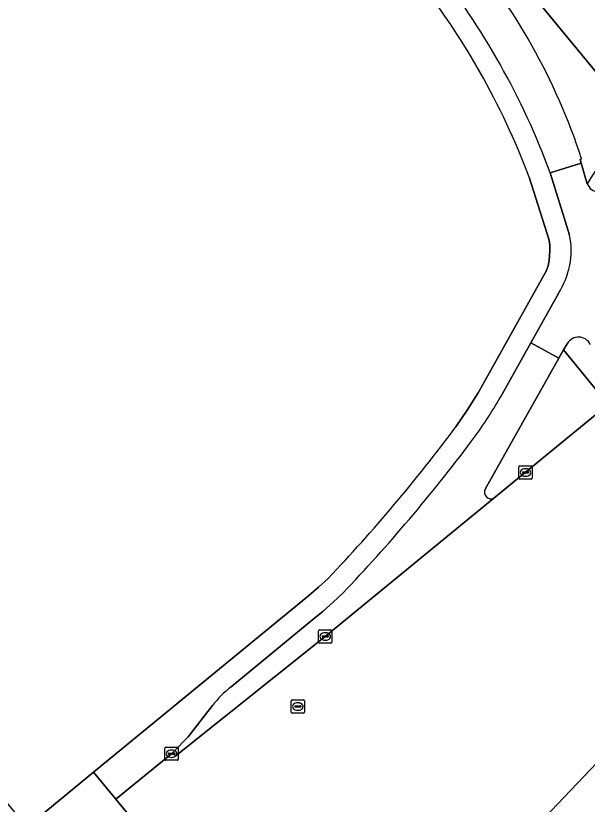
# Model space of a CAD drawing. Extents: x 156141 to 158132, y 385651 to 388333.
# Drawn here: x 157052.5 to 157095.7, y 386328.2 to 386387.9 of the extents above; entities that cross this region are included whole.
import ezdxf

# ---------------------------------------------------------------- set-up
doc = ezdxf.new("R2010")
doc.units = 0
for name, color, linetype in [('IMGEO_Berm_groen', 7, 'Continuous'), ('IMGEO_Erf', 7, 'Continuous'), ('IMGEO_Fietspad_gesloten', 7, 'Continuous'), ('IMGEO_Fietspad_open', 7, 'Continuous'), ('IMGEO_Kolk', 7, 'Continuous'), ('IMGEO_Rijbaan_lokaal_gesloten', 7, 'Continuous'), ('IMGEO_Rioolput', 7, 'Continuous'), ('IMGEO_Verkeerseiland_groen', 7, 'Continuous'), ('IMGEO_Voetpad_open', 7, 'Continuous')]:
    doc.layers.add(name, color=color, linetype=linetype)

msp = doc.modelspace()

# ---------------------------------------------------------------- linework, layer by layer
at = {"layer": 'IMGEO_Berm_groen'}
for points in [[(157099.714, 386379.637), (157000.586, 386500)], [(157095.32, 386377.095), (157095.204, 386377.051), (157095.275, 386376.768), (157095.741, 386375.21)]]:
    msp.add_lwpolyline(points, dxfattribs=at)
for centre, radius, start, end in [((157049.547, 386362.13), 48.158, 18.10413, 40.45757), ((157108.152, 386368.068), 14.319, 126.10526, 150.08212)]:
    msp.add_arc(centre, radius, start, end, dxfattribs=at)
at = {"layer": 'IMGEO_Erf'}
for points in [[(157164.692, 386381.071), (157127.555, 386350.619), (157126.792, 386351.534), (157118.318, 386344.559), (157113.127, 386340.298), (157107.677, 386335.667), (157101.909, 386337.094), (157075.753, 386309.542), (157060.074, 386328.604), (157058.397, 386330.643), (157053.342, 386326.489)], [(157085.798, 386356.793), (157086.656, 386358.062), (157087.495, 386359.367), (157092.641, 386368.584), (157092.796, 386368.992), (157092.851, 386369.393), (157092.908, 386370.154), (157092.907, 386370.563), (157092.858, 386370.938), (157091.349, 386375.711)], [(156977.152, 386263.888), (156998.629, 386281.535), (156988.881, 386285.667), (157047.403, 386333.711), (157053.342, 386326.489), (157058.397, 386330.643), (157074.651, 386343.993), (157075.413, 386344.654), (157076.142, 386345.323)]]:
    msp.add_lwpolyline(points, dxfattribs=at)
for centre, radius, start, end in [((157038.899, 386356.049), 56.014, 20.54908, 38.60185), ((156986.416, 386430.658), 123.826, 316.4368, 323.37861)]:
    msp.add_arc(centre, radius, start, end, dxfattribs=at)
at = {"layer": 'IMGEO_Fietspad_gesloten'}
for points in [[(157092.947, 386376.03), (157095.275, 386376.768), (157095.204, 386377.051), (157095.32, 386377.095)], [(157088.029, 386352.092), (157093.603, 386361.995), (157091.475, 386363.174), (157089.178, 386359.06)], [(157067.4, 386335.706), (157065.567, 386333.322), (157064.435, 386332.182), (157064.3, 386332.053), (157064.642, 386331.927), (157075.926, 386340.926), (157088.689, 386351.393)], [(157077.259, 386344.216), (157076.534, 386343.515), (157075.755, 386342.857), (157074.989, 386342.223), (157068.8, 386337.123)]]:
    msp.add_lwpolyline(points, dxfattribs=at)
for centre, radius, start, end in [((157049.547, 386362.13), 48.158, 18.10413, 40.45757), ((157039.091, 386356.157), 57.406, 20.25412, 38.37646), ((157061.422, 386374.818), 31.917, 323.1843, 330.41468), ((156985.554, 386431.699), 126.74, 316.34976, 323.15112), ((157088.481, 386351.858), 0.509, 152.60164, 294.11077), ((157074.356, 386330.233), 8.851, 128.88472, 141.80681)]:
    msp.add_arc(centre, radius, start, end, dxfattribs=at)
at = {"layer": 'IMGEO_Fietspad_open'}
for points in [[(157095.741, 386375.21), (157095.275, 386376.768), (157092.947, 386376.03), (157094, 386372.63), (157094.403, 386371.327)], [(157093.559, 386366.908), (157091.475, 386363.174), (157093.603, 386361.995), (157093.959, 386362.621), (157094.229, 386363.1)]]:
    msp.add_lwpolyline(points, dxfattribs=at)
for centre, radius, start, end in [((157096.677, 386375.571), 1.003, 201.10287, 328.56593), ((157088.639, 386370.138), 5.885, 326.71508, 11.65913), ((157095.088, 386362.61), 0.988, 25.05414, 150.30985)]:
    msp.add_arc(centre, radius, start, end, dxfattribs=at)
at = {"layer": 'IMGEO_Kolk'}
for p, q in [((157090.574, 386352.918), (157090.574, 386353.77)), ((157090.649, 386353.844), (157091.501, 386353.844)), ((157091.575, 386353.77), (157091.575, 386352.918)), ((157090.833, 386353.338), (157090.833, 386353.35)), ((157091.271, 386353.301), (157090.873, 386353.301)), ((157090.876, 386353.387), (157091.274, 386353.387)), ((157091.062, 386353.624), (157091.087, 386353.624)), ((157091.317, 386353.35), (157091.317, 386353.338)), ((157091.501, 386352.844), (157090.649, 386352.844)), ((157091.085, 386353.064), (157091.06, 386353.064)), ((157075.424, 386340.502), (157075.424, 386341.354)), ((157075.499, 386341.428), (157076.351, 386341.428)), ((157076.425, 386341.354), (157076.425, 386340.502)), ((157075.683, 386340.922), (157075.683, 386340.934)), ((157076.121, 386340.885), (157075.723, 386340.885)), ((157075.726, 386340.971), (157076.124, 386340.971)), ((157075.935, 386340.648), (157075.91, 386340.648)), ((157075.912, 386341.208), (157075.937, 386341.208)), ((157076.167, 386340.934), (157076.167, 386340.922)), ((157076.351, 386340.428), (157075.499, 386340.428)), ((157063.8, 386331.626), (157063.8, 386332.478)), ((157063.875, 386332.552), (157064.727, 386332.552)), ((157064.288, 386332.332), (157064.313, 386332.332)), ((157064.801, 386332.478), (157064.801, 386331.626)), ((157064.059, 386332.046), (157064.059, 386332.058)), ((157064.497, 386332.009), (157064.099, 386332.009)), ((157064.102, 386332.095), (157064.5, 386332.095)), ((157064.311, 386331.772), (157064.286, 386331.772)), ((157064.543, 386332.058), (157064.543, 386332.046)), ((157064.727, 386331.552), (157063.875, 386331.552))]:
    msp.add_line(p, q, dxfattribs=at)
for points in [[(157090.574, 386352.918), (157090.574, 386353.77)], [(157090.649, 386353.844), (157091.501, 386353.844)], [(157091.575, 386353.77), (157091.575, 386352.918)], [(157091.501, 386352.844), (157090.649, 386352.844)], [(157075.424, 386340.502), (157075.424, 386341.354)], [(157075.499, 386341.428), (157076.351, 386341.428)], [(157076.425, 386341.354), (157076.425, 386340.502)], [(157076.351, 386340.428), (157075.499, 386340.428)], [(157063.8, 386331.626), (157063.8, 386332.478)], [(157063.875, 386332.552), (157064.727, 386332.552)], [(157064.801, 386332.478), (157064.801, 386331.626)], [(157064.727, 386331.552), (157063.875, 386331.552)]]:
    msp.add_lwpolyline(points, dxfattribs=at)
for centre, radius, start, end in [((157090.651, 386353.768), 0.0765, 91.55205, 178.44795), ((157090.651, 386353.768), 0.0765, 91.55205, 178.44795), ((157091.499, 386353.768), 0.0765, 1.55205, 88.44795), ((157091.499, 386353.768), 0.0765, 1.55205, 88.44795), ((157090.873, 386353.347), 0.0403, 85.87752, 175.75265), ((157090.87, 386353.337), 0.0366, 178.93798, 274.71019), ((157091.274, 386353.344), 0.043, 264.86636, 352.45326), ((157091.278, 386353.349), 0.0386, 1.73085, 96.63898), ((157090.651, 386352.92), 0.0765, 181.55205, 268.44795), ((157090.651, 386352.92), 0.0765, 181.55205, 268.44795), ((157091.499, 386352.92), 0.0765, 271.55205, 358.44795), ((157091.499, 386352.92), 0.0765, 271.55205, 358.44795), ((157075.501, 386341.352), 0.0765, 91.55205, 178.44795), ((157075.501, 386341.352), 0.0765, 91.55205, 178.44795), ((157076.349, 386341.352), 0.0765, 1.55205, 88.44795), ((157076.349, 386341.352), 0.0765, 1.55205, 88.44795), ((157075.723, 386340.931), 0.0403, 85.87752, 175.75265), ((157075.72, 386340.921), 0.0366, 178.93798, 274.71019), ((157076.124, 386340.928), 0.043, 264.86636, 352.45326), ((157076.128, 386340.933), 0.0386, 1.73085, 96.63898), ((157075.501, 386340.504), 0.0765, 181.55205, 268.44795), ((157075.501, 386340.504), 0.0765, 181.55205, 268.44795), ((157076.349, 386340.504), 0.0765, 271.55205, 358.44795), ((157076.349, 386340.504), 0.0765, 271.55205, 358.44795), ((157063.877, 386332.476), 0.0765, 91.55205, 178.44795), ((157063.877, 386332.476), 0.0765, 91.55205, 178.44795), ((157064.725, 386332.476), 0.0765, 1.55205, 88.44795), ((157064.725, 386332.476), 0.0765, 1.55205, 88.44795), ((157064.099, 386332.055), 0.0403, 85.87752, 175.75265), ((157064.096, 386332.045), 0.0366, 178.93798, 274.71019), ((157064.5, 386332.052), 0.043, 264.86636, 352.45326), ((157064.504, 386332.057), 0.0386, 1.73085, 96.63898), ((157063.877, 386331.628), 0.0765, 181.55205, 268.44795), ((157063.877, 386331.628), 0.0765, 181.55205, 268.44795), ((157064.725, 386331.628), 0.0765, 271.55205, 358.44795), ((157064.725, 386331.628), 0.0765, 271.55205, 358.44795)]:
    msp.add_arc(centre, radius, start, end, dxfattribs=at)
for centre, major_axis, ratio, start_param, end_param in [((157091.061, 386353.344), (-0.387, 0.002), 0.722429, 4.712389, 7.853982), ((157091.086, 386353.344), (-0.39, 0.002), 0.717154, 1.570796, 4.712389), ((157075.911, 386340.928), (-0.387, 0.002), 0.722429, 4.712389, 7.853982), ((157075.936, 386340.928), (-0.39, 0.002), 0.717154, 1.570796, 4.712389), ((157064.287, 386332.052), (-0.387, 0.002), 0.722429, 4.712389, 7.853982), ((157064.312, 386332.052), (-0.39, 0.002), 0.717154, 1.570796, 4.712389)]:
    msp.add_ellipse(centre, major_axis=major_axis, ratio=ratio, start_param=start_param, end_param=end_param, dxfattribs=at)
at = {"layer": 'IMGEO_Rijbaan_lokaal_gesloten'}
for points in [[(156985.569, 386518.241), (156993.209, 386508.961), (156999.306, 386501.555), (157000, 386500.712), (157000.586, 386500), (157099.714, 386379.637), (157100.424, 386378.778), (157105.794, 386383.207), (157105.1, 386384.051), (157103.143, 386386.435), (157009.629, 386500), (157002.333, 386508.861)], [(157098.58, 386352.409), (157100.809, 386354.251), (157097.334, 386358.483), (157088.689, 386351.393), (157075.926, 386340.926), (157064.642, 386331.927), (157064.3, 386332.053), (157060.074, 386328.604), (157075.753, 386309.542), (157101.909, 386337.094)]]:
    msp.add_lwpolyline(points, dxfattribs=at)
at = {"layer": 'IMGEO_Rioolput'}
for p, q in [((157073.353, 386335.197), (157073.353, 386336.049)), ((157073.428, 386336.123), (157074.28, 386336.123)), ((157073.841, 386335.903), (157073.866, 386335.903)), ((157074.354, 386336.049), (157074.354, 386335.197)), ((157073.612, 386335.617), (157073.612, 386335.629)), ((157074.05, 386335.58), (157073.652, 386335.58)), ((157073.655, 386335.666), (157074.053, 386335.666)), ((157073.864, 386335.343), (157073.839, 386335.343)), ((157074.096, 386335.629), (157074.096, 386335.617)), ((157074.28, 386335.123), (157073.428, 386335.123))]:
    msp.add_line(p, q, dxfattribs=at)
for points in [[(157073.353, 386335.197), (157073.353, 386336.049)], [(157073.428, 386336.123), (157074.28, 386336.123)], [(157074.354, 386336.049), (157074.354, 386335.197)], [(157074.28, 386335.123), (157073.428, 386335.123)]]:
    msp.add_lwpolyline(points, dxfattribs=at)
for centre, radius, start, end in [((157073.43, 386336.047), 0.0765, 91.55205, 178.44795), ((157073.43, 386336.047), 0.0765, 91.55205, 178.44795), ((157074.278, 386336.047), 0.0765, 1.55205, 88.44795), ((157074.278, 386336.047), 0.0765, 1.55205, 88.44795), ((157073.652, 386335.626), 0.0403, 85.87752, 175.75265), ((157073.649, 386335.616), 0.0366, 178.93798, 274.71019), ((157074.053, 386335.623), 0.043, 264.86636, 352.45326), ((157074.057, 386335.628), 0.0386, 1.73085, 96.63898), ((157073.43, 386335.199), 0.0765, 181.55205, 268.44795), ((157073.43, 386335.199), 0.0765, 181.55205, 268.44795), ((157074.278, 386335.199), 0.0765, 271.55205, 358.44795), ((157074.278, 386335.199), 0.0765, 271.55205, 358.44795)]:
    msp.add_arc(centre, radius, start, end, dxfattribs=at)
for centre, major_axis, ratio, start_param, end_param in [((157073.84, 386335.623), (-0.387, 0.002), 0.722429, 4.712389, 7.853982), ((157073.865, 386335.623), (-0.39, 0.002), 0.717154, 1.570796, 4.712389)]:
    msp.add_ellipse(centre, major_axis=major_axis, ratio=ratio, start_param=start_param, end_param=end_param, dxfattribs=at)
at = {"layer": 'IMGEO_Verkeerseiland_groen'}
for points in [[(157097.334, 386358.483), (157093.959, 386362.621), (157093.603, 386361.995), (157088.029, 386352.092)], [(157088.689, 386351.393), (157097.334, 386358.483)]]:
    msp.add_lwpolyline(points, dxfattribs=at)
msp.add_arc((157088.481, 386351.858), 0.509, 152.60164, 294.11077, dxfattribs=at)
at = {"layer": 'IMGEO_Voetpad_open'}
for points in [[(157094.403, 386371.327), (157094, 386372.63), (157092.947, 386376.03)], [(157091.349, 386375.711), (157092.858, 386370.938), (157092.907, 386370.563), (157092.908, 386370.154), (157092.851, 386369.393), (157092.796, 386368.992), (157092.641, 386368.584), (157087.495, 386359.367), (157086.656, 386358.062), (157085.798, 386356.793)], [(157089.178, 386359.06), (157091.475, 386363.174), (157093.559, 386366.908)], [(157094.229, 386363.1), (157093.959, 386362.621), (157097.334, 386358.483), (157098.238, 386359.226)], [(157076.142, 386345.323), (157075.413, 386344.654), (157074.651, 386343.993), (157058.397, 386330.643), (157060.074, 386328.604), (157064.3, 386332.053), (157064.435, 386332.182), (157065.567, 386333.322), (157067.4, 386335.706)], [(157068.8, 386337.123), (157074.989, 386342.223), (157075.755, 386342.857), (157076.534, 386343.515), (157077.259, 386344.216)]]:
    msp.add_lwpolyline(points, dxfattribs=at)
for centre, radius, start, end in [((157039.091, 386356.157), 57.406, 20.25412, 38.37646), ((157038.899, 386356.049), 56.014, 20.54908, 38.60185), ((157108.152, 386368.068), 14.319, 126.10526, 150.08212), ((157096.677, 386375.571), 1.003, 201.10287, 328.56593), ((157088.639, 386370.138), 5.885, 326.71508, 11.65913), ((157095.088, 386362.61), 0.988, 25.05414, 150.30985), ((157061.422, 386374.818), 31.917, 323.1843, 330.41468), ((156986.416, 386430.658), 123.826, 316.4368, 323.37861), ((156985.554, 386431.699), 126.74, 316.34976, 323.15112), ((157074.356, 386330.233), 8.851, 128.88472, 141.80681)]:
    msp.add_arc(centre, radius, start, end, dxfattribs=at)

doc.saveas('drawing.dxf')
